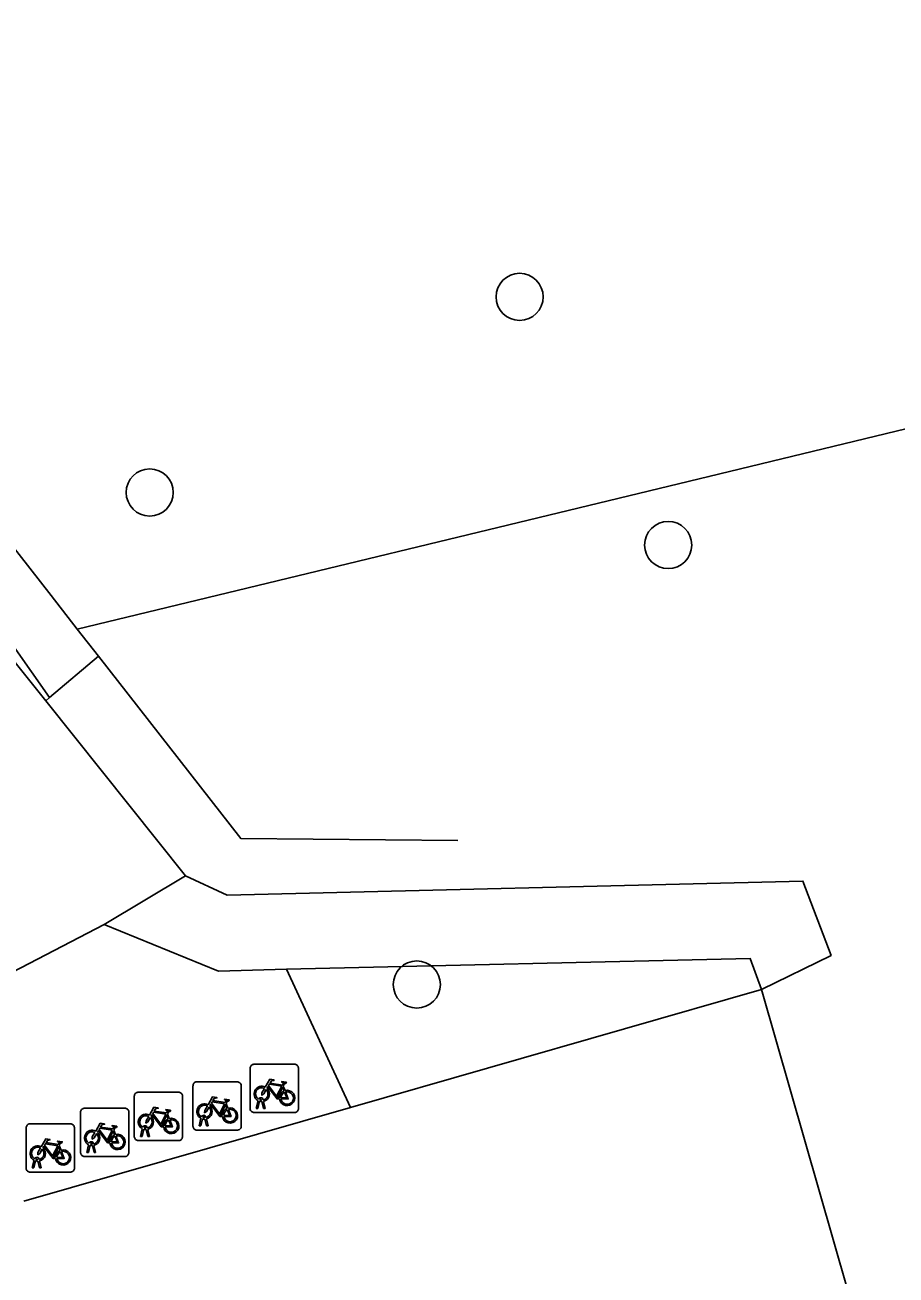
# Model space of a CAD drawing. Extents: x 160037 to 160839, y 385326 to 386441.
# Drawn here: x 160453.54 to 160471.6, y 386031.52 to 386057.44 of the extents above; entities that cross this region are included whole.
import ezdxf

# ---------------------------------------------------------------- set-up
doc = ezdxf.new("R2010")
doc.units = 0
for name, color, linetype in [('IMGEO_Boom', 7, 'Continuous'), ('IMGEO_Fietsenrek', 7, 'Continuous'), ('IMGEO_Groenvoorziening', 7, 'Continuous'), ('IMGEO_Haag', 7, 'Continuous'), ('IMGEO_Hek', 7, 'Continuous'), ('IMGEO_Pand', 7, 'Continuous'), ('IMGEO_Rijbaan_lokaal_open', 7, 'Continuous'), ('IMGEO_Voetpad_gesloten', 7, 'Continuous')]:
    doc.layers.add(name, color=color, linetype=linetype)

msp = doc.modelspace()

# ---------------------------------------------------------------- linework, layer by layer
at = {"layer": 'IMGEO_Boom'}
for centre in [(160463.797, 386051.801), (160456.126, 386047.745), (160466.879, 386046.655), (160461.665, 386037.54)]:
    msp.add_circle(centre, 0.489, dxfattribs=at)
at = {"layer": 'IMGEO_Fietsenrek'}
for p, q in [((160458.284, 386035.886), (160459.125, 386035.886)), ((160459.125, 386035.886), (160458.284, 386035.886)), ((160458.209, 386034.961), (160458.209, 386035.802)), ((160458.209, 386035.802), (160458.209, 386034.961)), ((160459.209, 386035.811), (160459.209, 386034.97)), ((160459.209, 386034.97), (160459.209, 386035.811)), ((160457.023, 386034.597), (160457.023, 386035.438)), ((160457.023, 386035.438), (160457.023, 386034.597)), ((160457.098, 386035.522), (160457.939, 386035.522)), ((160457.939, 386035.522), (160457.098, 386035.522)), ((160458.023, 386035.447), (160458.023, 386034.606)), ((160458.023, 386034.606), (160458.023, 386035.447)), ((160458.896, 386035.435), (160458.932, 386035.34)), ((160455.806, 386034.381), (160455.806, 386035.222)), ((160455.806, 386035.222), (160455.806, 386034.381)), ((160455.881, 386035.306), (160456.722, 386035.306)), ((160456.722, 386035.306), (160455.881, 386035.306)), ((160456.806, 386035.231), (160456.806, 386034.39)), ((160456.806, 386034.39), (160456.806, 386035.231)), ((160458.336, 386034.97), (160458.375, 386035.13)), ((160458.405, 386035.118), (160458.37, 386034.97)), ((160458.447, 386035.142), (160458.446, 386035.146)), ((160458.488, 386034.97), (160458.454, 386035.112)), ((160458.478, 386035.153), (160458.479, 386035.146)), ((160458.486, 386035.116), (160458.521, 386034.97)), ((160454.692, 386034.049), (160454.692, 386034.89)), ((160454.692, 386034.89), (160454.692, 386034.049)), ((160454.767, 386034.974), (160455.608, 386034.974)), ((160455.608, 386034.974), (160454.767, 386034.974)), ((160455.692, 386034.899), (160455.692, 386034.058)), ((160455.692, 386034.058), (160455.692, 386034.899)), ((160456.493, 386034.855), (160456.529, 386034.76)), ((160457.71, 386035.071), (160457.746, 386034.976)), ((160459.134, 386034.886), (160458.293, 386034.886)), ((160458.293, 386034.886), (160459.134, 386034.886)), ((160458.37, 386034.97), (160458.336, 386034.97)), ((160458.521, 386034.97), (160458.488, 386034.97)), ((160453.563, 386033.726), (160453.563, 386034.567)), ((160453.563, 386034.567), (160453.563, 386033.726)), ((160453.638, 386034.651), (160454.479, 386034.651)), ((160454.479, 386034.651), (160453.638, 386034.651)), ((160454.563, 386034.576), (160454.563, 386033.735)), ((160454.563, 386033.735), (160454.563, 386034.576)), ((160456.044, 386034.562), (160456.043, 386034.566)), ((160456.075, 386034.573), (160456.076, 386034.566)), ((160457.15, 386034.606), (160457.189, 386034.766)), ((160457.184, 386034.606), (160457.15, 386034.606)), ((160457.219, 386034.754), (160457.184, 386034.606)), ((160457.261, 386034.778), (160457.26, 386034.782)), ((160457.302, 386034.606), (160457.268, 386034.748)), ((160457.292, 386034.789), (160457.293, 386034.782)), ((160457.3, 386034.752), (160457.335, 386034.606)), ((160457.335, 386034.606), (160457.302, 386034.606)), ((160455.379, 386034.523), (160455.415, 386034.428)), ((160456.731, 386034.306), (160455.89, 386034.306)), ((160455.89, 386034.306), (160456.731, 386034.306)), ((160455.933, 386034.39), (160455.972, 386034.55)), ((160455.967, 386034.39), (160455.933, 386034.39)), ((160456.002, 386034.538), (160455.967, 386034.39)), ((160456.085, 386034.39), (160456.051, 386034.532)), ((160456.083, 386034.536), (160456.118, 386034.39)), ((160456.118, 386034.39), (160456.085, 386034.39)), ((160457.948, 386034.522), (160457.107, 386034.522)), ((160457.107, 386034.522), (160457.948, 386034.522)), ((160454.25, 386034.2), (160454.286, 386034.105)), ((160454.819, 386034.058), (160454.858, 386034.218)), ((160454.853, 386034.058), (160454.819, 386034.058)), ((160454.888, 386034.206), (160454.853, 386034.058)), ((160454.93, 386034.23), (160454.929, 386034.234)), ((160454.971, 386034.058), (160454.937, 386034.2)), ((160454.961, 386034.241), (160454.962, 386034.234)), ((160454.969, 386034.204), (160455.004, 386034.058)), ((160455.004, 386034.058), (160454.971, 386034.058)), ((160453.69, 386033.735), (160453.729, 386033.895)), ((160453.759, 386033.883), (160453.724, 386033.735)), ((160453.801, 386033.907), (160453.8, 386033.911)), ((160453.842, 386033.735), (160453.808, 386033.877)), ((160453.832, 386033.918), (160453.833, 386033.911)), ((160453.84, 386033.881), (160453.875, 386033.735)), ((160455.617, 386033.974), (160454.776, 386033.974)), ((160454.776, 386033.974), (160455.617, 386033.974)), ((160454.488, 386033.651), (160453.647, 386033.651)), ((160453.647, 386033.651), (160454.488, 386033.651)), ((160453.724, 386033.735), (160453.69, 386033.735)), ((160453.875, 386033.735), (160453.842, 386033.735))]:
    msp.add_line(p, q, dxfattribs=at)
for points in [[(160458.543, 386035.36), (160458.491, 386035.27), (160458.451, 386035.245), (160458.452, 386035.292), (160458.507, 386035.386)], [(160458.522, 386035.412), (160458.617, 386035.576), (160458.703, 386035.562), (160458.705, 386035.553), (160458.649, 386035.542), (160458.622, 386035.497), (160458.878, 386035.456)], [(160458.818, 386035.168), (160458.768, 386035.168), (160458.577, 386035.419), (160458.558, 386035.387)], [(160458.865, 386035.431), (160458.608, 386035.472), (160458.591, 386035.443), (160458.758, 386035.223), (160458.865, 386035.431)], [(160458.913, 386035.333), (160458.883, 386035.41), (160458.774, 386035.192), (160458.817, 386035.192)], [(160458.878, 386035.456), (160458.903, 386035.505), (160458.897, 386035.509), (160458.874, 386035.513), (160458.862, 386035.52), (160458.861, 386035.523), (160458.863, 386035.528), (160458.958, 386035.513), (160458.96, 386035.503), (160458.95, 386035.49), (160458.938, 386035.484), (160458.924, 386035.49), (160458.896, 386035.435)], [(160457.336, 386035.048), (160457.431, 386035.212), (160457.517, 386035.198), (160457.519, 386035.189), (160457.463, 386035.178), (160457.436, 386035.133), (160457.692, 386035.092)], [(160457.679, 386035.067), (160457.422, 386035.108), (160457.405, 386035.079), (160457.572, 386034.859), (160457.679, 386035.067)], [(160457.692, 386035.092), (160457.717, 386035.141), (160457.711, 386035.145), (160457.688, 386035.149), (160457.676, 386035.156), (160457.675, 386035.159), (160457.677, 386035.164), (160457.772, 386035.149), (160457.774, 386035.139), (160457.764, 386035.126), (160457.752, 386035.12), (160457.738, 386035.126), (160457.71, 386035.071)], [(160458.847, 386035.192), (160458.967, 386035.191), (160458.923, 386035.305)], [(160458.943, 386035.312), (160458.998, 386035.167), (160458.848, 386035.167)], [(160456.119, 386034.832), (160456.214, 386034.996), (160456.3, 386034.982), (160456.302, 386034.973), (160456.246, 386034.962), (160456.219, 386034.917), (160456.475, 386034.876)], [(160456.415, 386034.588), (160456.365, 386034.588), (160456.174, 386034.839), (160456.155, 386034.807)], [(160456.462, 386034.851), (160456.205, 386034.892), (160456.188, 386034.863), (160456.355, 386034.643), (160456.462, 386034.851)], [(160456.51, 386034.753), (160456.48, 386034.83), (160456.371, 386034.612), (160456.414, 386034.612)], [(160456.475, 386034.876), (160456.5, 386034.925), (160456.494, 386034.929), (160456.471, 386034.933), (160456.459, 386034.94), (160456.458, 386034.943), (160456.46, 386034.948), (160456.555, 386034.933), (160456.557, 386034.923), (160456.547, 386034.91), (160456.535, 386034.904), (160456.521, 386034.91), (160456.493, 386034.855)], [(160457.357, 386034.996), (160457.305, 386034.906), (160457.265, 386034.881), (160457.266, 386034.928), (160457.321, 386035.022)], [(160457.632, 386034.804), (160457.582, 386034.804), (160457.391, 386035.055), (160457.372, 386035.023)], [(160457.727, 386034.969), (160457.697, 386035.046), (160457.588, 386034.828), (160457.631, 386034.828)], [(160457.661, 386034.828), (160457.781, 386034.827), (160457.737, 386034.941)], [(160457.757, 386034.948), (160457.812, 386034.803), (160457.662, 386034.803)], [(160455.005, 386034.5), (160455.1, 386034.664), (160455.186, 386034.65), (160455.188, 386034.641), (160455.132, 386034.63), (160455.105, 386034.585), (160455.361, 386034.544)], [(160455.348, 386034.519), (160455.091, 386034.56), (160455.074, 386034.531), (160455.241, 386034.311), (160455.348, 386034.519)], [(160455.361, 386034.544), (160455.386, 386034.593), (160455.38, 386034.597), (160455.357, 386034.601), (160455.345, 386034.608), (160455.344, 386034.611), (160455.346, 386034.616), (160455.441, 386034.601), (160455.443, 386034.591), (160455.433, 386034.578), (160455.421, 386034.572), (160455.407, 386034.578), (160455.379, 386034.523)], [(160456.14, 386034.78), (160456.088, 386034.69), (160456.048, 386034.665), (160456.049, 386034.712), (160456.104, 386034.806)], [(160456.444, 386034.612), (160456.564, 386034.611), (160456.52, 386034.725)], [(160456.54, 386034.732), (160456.595, 386034.587), (160456.445, 386034.587)], [(160453.876, 386034.177), (160453.971, 386034.341), (160454.057, 386034.327), (160454.059, 386034.318), (160454.003, 386034.307), (160453.976, 386034.262), (160454.232, 386034.221)], [(160455.026, 386034.448), (160454.974, 386034.358), (160454.934, 386034.333), (160454.935, 386034.38), (160454.99, 386034.474)], [(160455.301, 386034.256), (160455.251, 386034.256), (160455.06, 386034.507), (160455.041, 386034.475)], [(160455.396, 386034.421), (160455.366, 386034.498), (160455.257, 386034.28), (160455.3, 386034.28)], [(160455.33, 386034.28), (160455.45, 386034.279), (160455.406, 386034.393)], [(160455.426, 386034.4), (160455.481, 386034.255), (160455.331, 386034.255)], [(160453.897, 386034.125), (160453.845, 386034.035), (160453.805, 386034.01), (160453.806, 386034.057), (160453.861, 386034.151)], [(160454.172, 386033.933), (160454.122, 386033.933), (160453.931, 386034.184), (160453.912, 386034.152)], [(160454.219, 386034.196), (160453.962, 386034.237), (160453.945, 386034.208), (160454.112, 386033.988), (160454.219, 386034.196)], [(160454.267, 386034.098), (160454.237, 386034.175), (160454.128, 386033.957), (160454.171, 386033.957)], [(160454.201, 386033.957), (160454.321, 386033.956), (160454.277, 386034.07)], [(160454.297, 386034.077), (160454.352, 386033.932), (160454.202, 386033.932)], [(160454.232, 386034.221), (160454.257, 386034.27), (160454.251, 386034.274), (160454.228, 386034.278), (160454.216, 386034.285), (160454.215, 386034.288), (160454.217, 386034.293), (160454.312, 386034.278), (160454.314, 386034.268), (160454.304, 386034.255), (160454.292, 386034.249), (160454.278, 386034.255), (160454.25, 386034.2)]]:
    msp.add_lwpolyline(points, dxfattribs=at)
for centre, radius, start, end in [((160458.287, 386035.808), 0.0779, 92.4484, 184.2845), ((160458.287, 386035.808), 0.0779, 92.4484, 184.2845), ((160459.131, 386035.808), 0.0779, 2.4484, 94.2845), ((160459.131, 386035.808), 0.0779, 2.4484, 94.2845), ((160457.101, 386035.444), 0.0779, 92.4484, 184.2845), ((160457.101, 386035.444), 0.0779, 92.4484, 184.2845), ((160457.945, 386035.444), 0.0779, 2.4484, 94.2845), ((160457.945, 386035.444), 0.0779, 2.4484, 94.2845), ((160458.449, 386035.271), 0.159, 62.6766, 242.1369), ((160458.449, 386035.271), 0.129, 63.3192, 238.903), ((160458.449, 386035.271), 0.129, 283.6043, 43.4302), ((160458.449, 386035.271), 0.159, 283.5766, 46.6042), ((160458.976, 386035.187), 0.159, 187.0065, 105.7708), ((160455.884, 386035.228), 0.0779, 92.4484, 184.2845), ((160455.884, 386035.228), 0.0779, 92.4484, 184.2845), ((160456.728, 386035.228), 0.0779, 2.4484, 94.2845), ((160456.728, 386035.228), 0.0779, 2.4484, 94.2845), ((160458.429, 386035.142), 0.0499, 12.8025, 158.6934), ((160458.449, 386035.271), 0.159, 253.9967, 271.7867), ((160458.429, 386035.142), 0.0174, 12.8025, 163.4502), ((160458.449, 386035.271), 0.129, 253.415, 269.0204), ((160458.976, 386035.187), 0.159, 113.3408, 178.3217), ((160458.976, 386035.187), 0.129, 113.923, 177.9556), ((160458.976, 386035.187), 0.129, 188.6715, 104.5883), ((160454.77, 386034.896), 0.0779, 92.4484, 184.2845), ((160454.77, 386034.896), 0.0779, 92.4484, 184.2845), ((160455.614, 386034.896), 0.0779, 2.4484, 94.2845), ((160455.614, 386034.896), 0.0779, 2.4484, 94.2845), ((160456.046, 386034.691), 0.159, 62.6766, 242.1369), ((160456.046, 386034.691), 0.129, 63.3192, 238.903), ((160457.263, 386034.907), 0.159, 62.6766, 242.1369), ((160457.263, 386034.907), 0.129, 63.3192, 238.903), ((160457.243, 386034.778), 0.0499, 12.8025, 158.6934), ((160457.263, 386034.907), 0.129, 283.6043, 43.4302), ((160457.263, 386034.907), 0.159, 283.5766, 46.6042), ((160457.79, 386034.823), 0.159, 113.3408, 178.3217), ((160457.79, 386034.823), 0.159, 187.0065, 105.7708), ((160457.79, 386034.823), 0.129, 113.923, 177.9556), ((160457.79, 386034.823), 0.129, 188.6715, 104.5883), ((160458.287, 386034.964), 0.0779, 182.4484, 274.2845), ((160458.287, 386034.964), 0.0779, 182.4484, 274.2845), ((160459.131, 386034.964), 0.0779, 272.4484, 4.2845), ((160459.131, 386034.964), 0.0779, 272.4484, 4.2845), ((160453.641, 386034.573), 0.0779, 92.4484, 184.2845), ((160453.641, 386034.573), 0.0779, 92.4484, 184.2845), ((160454.485, 386034.573), 0.0779, 2.4484, 94.2845), ((160454.485, 386034.573), 0.0779, 2.4484, 94.2845), ((160456.026, 386034.562), 0.0499, 12.8025, 158.6934), ((160456.026, 386034.562), 0.0174, 12.8025, 163.4502), ((160456.046, 386034.691), 0.129, 253.415, 269.0204), ((160456.046, 386034.691), 0.129, 283.6043, 43.4302), ((160456.046, 386034.691), 0.159, 283.5766, 46.6042), ((160456.573, 386034.607), 0.159, 113.3408, 178.3217), ((160456.573, 386034.607), 0.159, 187.0065, 105.7708), ((160456.573, 386034.607), 0.129, 113.923, 177.9556), ((160456.573, 386034.607), 0.129, 188.6715, 104.5883), ((160457.101, 386034.6), 0.0779, 182.4484, 274.2845), ((160457.101, 386034.6), 0.0779, 182.4484, 274.2845), ((160457.263, 386034.907), 0.159, 253.9967, 271.7867), ((160457.243, 386034.778), 0.0174, 12.8025, 163.4502), ((160457.263, 386034.907), 0.129, 253.415, 269.0204), ((160457.945, 386034.6), 0.0779, 272.4484, 4.2845), ((160457.945, 386034.6), 0.0779, 272.4484, 4.2845), ((160454.932, 386034.359), 0.159, 62.6766, 242.1369), ((160454.932, 386034.359), 0.129, 63.3192, 238.903), ((160454.932, 386034.359), 0.129, 283.6043, 43.4302), ((160454.932, 386034.359), 0.159, 283.5766, 46.6042), ((160455.459, 386034.275), 0.159, 113.3408, 178.3217), ((160455.459, 386034.275), 0.159, 187.0065, 105.7708), ((160455.459, 386034.275), 0.129, 113.923, 177.9556), ((160455.459, 386034.275), 0.129, 188.6715, 104.5883), ((160455.884, 386034.384), 0.0779, 182.4484, 274.2845), ((160455.884, 386034.384), 0.0779, 182.4484, 274.2845), ((160456.046, 386034.691), 0.159, 253.9967, 271.7867), ((160456.728, 386034.384), 0.0779, 272.4484, 4.2845), ((160456.728, 386034.384), 0.0779, 272.4484, 4.2845), ((160453.803, 386034.036), 0.159, 62.6766, 242.1369), ((160453.803, 386034.036), 0.129, 63.3192, 238.903), ((160453.803, 386034.036), 0.129, 283.6043, 43.4302), ((160453.803, 386034.036), 0.159, 283.5766, 46.6042), ((160454.33, 386033.952), 0.159, 113.3408, 178.3217), ((160454.33, 386033.952), 0.159, 187.0065, 105.7708), ((160454.33, 386033.952), 0.129, 113.923, 177.9556), ((160454.33, 386033.952), 0.129, 188.6715, 104.5883), ((160454.77, 386034.052), 0.0779, 182.4484, 274.2845), ((160454.77, 386034.052), 0.0779, 182.4484, 274.2845), ((160454.912, 386034.23), 0.0499, 12.8025, 158.6934), ((160454.932, 386034.359), 0.159, 253.9967, 271.7867), ((160454.912, 386034.23), 0.0174, 12.8025, 163.4502), ((160454.932, 386034.359), 0.129, 253.415, 269.0204), ((160455.614, 386034.052), 0.0779, 272.4484, 4.2845), ((160455.614, 386034.052), 0.0779, 272.4484, 4.2845), ((160453.783, 386033.907), 0.0499, 12.8025, 158.6934), ((160453.803, 386034.036), 0.159, 253.9967, 271.7867), ((160453.783, 386033.907), 0.0174, 12.8025, 163.4502), ((160453.803, 386034.036), 0.129, 253.415, 269.0204), ((160453.641, 386033.729), 0.0779, 182.4484, 274.2845), ((160453.641, 386033.729), 0.0779, 182.4484, 274.2845), ((160454.485, 386033.729), 0.0779, 272.4484, 4.2845), ((160454.485, 386033.729), 0.0779, 272.4484, 4.2845)]:
    msp.add_arc(centre, radius, start, end, dxfattribs=at)
at = {"layer": 'IMGEO_Groenvoorziening'}
for points in [[(160454.623, 386044.91), (160467.723, 386048.073), (160478.718, 386050.739), (160488.16, 386043.31), (160489.703, 386037.592)], [(160453.969, 386043.422), (160454.044, 386043.49)]]:
    msp.add_lwpolyline(points, dxfattribs=at)
at = {"layer": 'IMGEO_Haag'}
for points in [[(160454.044, 386043.49), (160452.076, 386046.291), (160449.767, 386049.39), (160439.514, 386062.225), (160437.613, 386066.906), (160438.554, 386067.158), (160439.969, 386063.668), (160447.804, 386053.639), (160454.081, 386045.605), (160454.623, 386044.91)], [(160454.623, 386044.91), (160455.062, 386044.349), (160454.044, 386043.49)]]:
    msp.add_lwpolyline(points, dxfattribs=at)
at = {"layer": 'IMGEO_Hek'}
for points in [[(160462.513, 386040.524), (160458.013, 386040.571), (160455.062, 386044.349), (160454.623, 386044.91), (160454.081, 386045.605), (160447.804, 386053.639), (160439.969, 386063.668), (160438.975, 386065.882), (160438.554, 386067.158), (160438.461, 386067.444)], [(160467.723, 386048.073), (160478.718, 386050.739)]]:
    msp.add_lwpolyline(points, dxfattribs=at)
at = {"layer": 'IMGEO_Pand'}
for points in [[(160468.817, 386037.434), (160475.072, 386015.615), (160473.865, 386015.269), (160470.266, 386014.237), (160463.538, 386012.308), (160456.157, 386010.192), (160453.317, 386019.989)], [(160460.287, 386034.988), (160468.817, 386037.434)], [(160453.514, 386033.046), (160460.287, 386034.988)]]:
    msp.add_lwpolyline(points, dxfattribs=at)
at = {"layer": 'IMGEO_Rijbaan_lokaal_open'}
msp.add_arc((160445.539, 386011.857), 60.316, 48.03687, 66.66512, dxfattribs=at)
at = {"layer": 'IMGEO_Voetpad_gesloten'}
for points in [[(160451.144, 386046.952), (160453.969, 386043.422)], [(160453.969, 386043.422), (160456.871, 386039.795)], [(160456.871, 386039.795), (160455.178, 386038.783)], [(160468.817, 386037.434), (160470.258, 386038.145), (160469.674, 386039.684), (160457.729, 386039.39), (160456.871, 386039.795)], [(160455.178, 386038.783), (160451.53, 386036.889)], [(160455.178, 386038.783), (160457.553, 386037.814), (160458.965, 386037.861)], [(160458.965, 386037.861), (160468.581, 386038.077), (160468.817, 386037.434)], [(160458.965, 386037.861), (160460.287, 386034.988)]]:
    msp.add_lwpolyline(points, dxfattribs=at)

doc.saveas('drawing.dxf')
